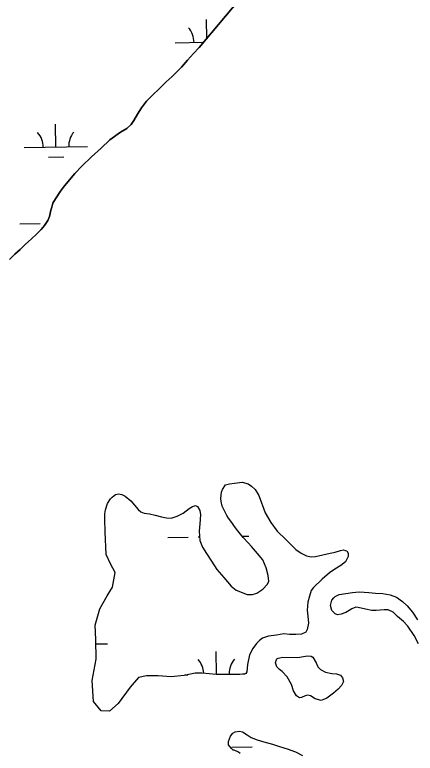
# Model space of a CAD drawing. Extents: x 3823584 to 3861785, y 301729 to 327625.
# Drawn here: x 3835850 to 3836481, y 315220 to 316386 of the extents above; entities that cross this region are included whole.
import ezdxf

# ---------------------------------------------------------------- set-up
doc = ezdxf.new("R2010")
doc.units = 0
doc.layers.add('V-TOPO-SHOR', color=7, linetype='Continuous')
doc.layers.add('V-WETL-SWMP', color=7, linetype='Continuous')

msp = doc.modelspace()

# ---------------------------------------------------------------- linework, layer by layer
at = {"layer": 'V-TOPO-SHOR'}
for points in [[(3835891.1, 316047.5), (3835896.5, 316053.9), (3835901.5, 316061.6), (3835904.3, 316067.7), (3835905.6, 316072.9), (3835906.6, 316077.7), (3835907.9, 316082.7), (3835909.7, 316088.8), (3835913.6, 316096), (3835921.7, 316107.7), (3835928, 316116.2), (3835944.4, 316135.6), (3835955.1, 316147.3), (3835970.8, 316162.2), (3835986, 316176), (3835999.4, 316188.8), (3836016.4, 316200.9), (3836026.2, 316207), (3836033, 316213.1), (3836037.4, 316219.5), (3836043.1, 316229.3), (3836049.4, 316239.4), (3836057.5, 316250), (3836066.1, 316259.1), (3836078.4, 316270.8), (3836088.6, 316280.4), (3836098.1, 316289.2), (3836112.4, 316303.8), (3836122.1, 316315), (3836131.5, 316325.1), (3836140.4, 316334.9), (3836212.8, 316421.1)], [(3835841.3, 316000.3), (3835849.7, 316008.3), (3835858.3, 316016.1), (3835865.9, 316023.5), (3835875.9, 316032.6), (3835884, 316040), (3835891.1, 316047.5)], [(3835992.1, 315570), (3835991.9, 315590.1), (3835991.8, 315598.3), (3835992.5, 315605), (3835996, 315614.5), (3836000.7, 315622), (3836003, 315624.8), (3836008.5, 315629.2), (3836013.2, 315630), (3836018.7, 315628.9), (3836023.8, 315626.5), (3836032.6, 315619.1), (3836038.5, 315612.1), (3836044.5, 315605.5), (3836048.4, 315601.6), (3836053.6, 315599.3), (3836062.2, 315598.2), (3836070.9, 315596.3), (3836080.8, 315593.6), (3836089, 315592.1), (3836096.5, 315591.8), (3836105.9, 315594.6), (3836115.3, 315599.4), (3836120, 315603.4), (3836124.7, 315606.9), (3836130.2, 315610.1), (3836134.5, 315611.4), (3836136.9, 315610.6), (3836138.1, 315609.8), (3836141.7, 315603.6), (3836142.5, 315596.9), (3836141.4, 315582.7), (3836140.4, 315571.3), (3836141.7, 315556.3), (3836145.7, 315545.8), (3836152.1, 315536), (3836160, 315523.5), (3836168.4, 315510.5), (3836179.5, 315497.7), (3836191.1, 315484.4), (3836199, 315477.8), (3836216, 315471.2), (3836224.6, 315471.3), (3836231.7, 315473.3), (3836240.7, 315479.3), (3836248.5, 315487.2), (3836250.4, 315492), (3836249.5, 315501), (3836246.3, 315513.2), (3836240.7, 315525.7), (3836232.7, 315535.9), (3836223.2, 315546.8), (3836217.6, 315552.7), (3836210.1, 315561.3), (3836201.7, 315571.8), (3836196.2, 315578.4), (3836191.8, 315584.7), (3836187, 315591.7), (3836184.2, 315596), (3836179.8, 315604.3), (3836177, 315610.5), (3836175, 315618), (3836174.5, 315622.7), (3836175.6, 315632.6), (3836177.2, 315636.9), (3836182.2, 315644), (3836188.1, 315645.6), (3836196.4, 315646.9), (3836208.2, 315648.2), (3836217.6, 315645.9), (3836223.2, 315642), (3836228.7, 315636.9), (3836234.7, 315627.2), (3836244.8, 315600.1), (3836253.5, 315584.8), (3836263.5, 315571.1), (3836277, 315557.9), (3836293.2, 315541.9), (3836301.2, 315536.5), (3836309.9, 315532.2), (3836317.3, 315530.7), (3836324, 315530.8), (3836335.4, 315533.6), (3836347.2, 315536.5), (3836355, 315538.1), (3836363.3, 315540.5), (3836368.4, 315541.4), (3836371.1, 315540.6), (3836373.5, 315539.8), (3836375.5, 315536.3), (3836375.6, 315531.2), (3836371.3, 315522.9), (3836364.3, 315516.9), (3836354.5, 315511.3), (3836346.3, 315505.4), (3836334.6, 315495.4), (3836320.9, 315482.3), (3836317.4, 315477.2), (3836314.7, 315468.5), (3836312, 315459), (3836311, 315446.5)], [(3836145.3, 315347.1), (3836134.2, 315347), (3836116.7, 315343.2), (3836096.3, 315341.1), (3836076, 315342.8), (3836057.5, 315342.7), (3836044.6, 315339.8), (3836031.8, 315324.9), (3836012.6, 315298.9), (3835998.9, 315286.7), (3835985.9, 315287.5), (3835973.8, 315302.2), (3835971.7, 315335.5), (3835977.9, 315368.8), (3835977.6, 315400.2), (3835976.5, 315422.4), (3835983.6, 315448.3), (3835995.5, 315468.7), (3836003.7, 315482.6), (3836008.1, 315505.8), (3836000.6, 315519.6), (3835994, 315534.3), (3835992.1, 315570)], [(3836361.5, 315471.3), (3836382.7, 315474.4), (3836392.9, 315475.2), (3836400.8, 315475), (3836408.4, 315474), (3836418.9, 315473.1), (3836430.1, 315472.4), (3836441.7, 315470.4), (3836451.7, 315466.8), (3836461.4, 315460.1), (3836468.8, 315453.3), (3836477, 315442.9), (3836485, 315430.9)], [(3836486.4, 315393.2), (3836480, 315406.3), (3836469.9, 315421.1), (3836462.8, 315428.4), (3836453.3, 315436.4), (3836446.4, 315442.9), (3836438.8, 315446.8), (3836432.5, 315447), (3836426.2, 315446.4), (3836419.9, 315445.6), (3836412.8, 315446), (3836403.1, 315448.1), (3836391.5, 315450.6), (3836387.6, 315450.8), (3836381.6, 315448.4), (3836377.2, 315445.7), (3836371.7, 315442.5), (3836364.6, 315439.9), (3836358.9, 315439), (3836354.9, 315440.3), (3836349.6, 315445.8), (3836347.5, 315453.9), (3836350, 315462), (3836352.9, 315466), (3836355.2, 315467.8), (3836361.5, 315471.3)], [(3836311, 315446.5), (3836311.8, 315436.6), (3836313.1, 315426), (3836310.8, 315415.8), (3836308.9, 315411.8), (3836301.9, 315408.6), (3836293.2, 315408.1), (3836283, 315408.1), (3836274.3, 315408.8), (3836262.5, 315407.1), (3836250, 315405), (3836240.5, 315402.2), (3836235.5, 315398.6), (3836230.8, 315393.8), (3836225.3, 315385.9), (3836219.9, 315375.7), (3836216.9, 315360.3), (3836215.8, 315348.9), (3836214.3, 315346.5), (3836212.7, 315345.7), (3836204.8, 315344.8), (3836167.5, 315344.5), (3836145.3, 315347.1)], [(3836272.4, 315372.3), (3836296.3, 315371.7), (3836305.2, 315373.3), (3836311.7, 315374.4), (3836317.2, 315373.9), (3836319.6, 315372.1), (3836324.9, 315363.3), (3836327.9, 315357), (3836331.8, 315352.8), (3836340, 315348.5), (3836349.7, 315346.4), (3836357.1, 315346), (3836363.6, 315343.7), (3836366.8, 315339.5), (3836368.2, 315333.8), (3836365.1, 315327.4), (3836359.9, 315321.4), (3836352.6, 315315), (3836342.2, 315307.1), (3836333, 315303.6), (3836323.3, 315306.4), (3836316.2, 315311.3), (3836312, 315312), (3836307.6, 315311), (3836301.8, 315308.6), (3836298.7, 315308), (3836294.2, 315311.1), (3836289.4, 315318.7), (3836286.4, 315328.9), (3836279.5, 315341.1), (3836271.3, 315349.4), (3836267.4, 315352.6), (3836263.1, 315357), (3836261.2, 315363.2), (3836262.5, 315368.5), (3836262.8, 315369.3), (3836265.4, 315370.4), (3836267.7, 315371.2), (3836272.4, 315372.3)], [(3836205, 315219.9), (3836202.6, 315222), (3836201.3, 315222.7), (3836195.5, 315225), (3836194.4, 315225.3), (3836191.3, 315227.9), (3836186.8, 315233.6), (3836186.7, 315238.9), (3836189.8, 315247.5), (3836193.7, 315252), (3836197.3, 315254.1), (3836204.1, 315255.2), (3836209.1, 315254), (3836216.2, 315249.3), (3836222.6, 315245.4), (3836231.8, 315241.6), (3836242.3, 315238.5), (3836256.2, 315234.7), (3836267.2, 315231.2), (3836279.3, 315227.3), (3836292.5, 315222.5), (3836303.8, 315216.8)]]:
    msp.add_lwpolyline(points, dxfattribs=at)
at = {"layer": 'V-WETL-SWMP'}
for p, q in [((3836152.4, 316349.2), (3836151.9, 316379)), ((3836102.5, 316342.3), (3836147.2, 316343)), ((3835914.5, 316177.5), (3835914, 316213.5)), ((3835864.5, 316176.7), (3835964.5, 316178.3)), ((3835902.8, 316161.9), (3835926.8, 316162.2)), ((3835857.5, 316056.5), (3835889.5, 316057)), ((3836091.1, 315561.2), (3836123.1, 315561.7)), ((3836139.1, 315562), (3836141.2, 315562)), ((3836208.7, 315563), (3836219.1, 315563.2)), ((3835977.6, 315392.9), (3835995.8, 315393.2)), ((3836167.9, 315345.1), (3836167.3, 315381.1)), ((3836162.9, 315345.1), (3836213, 315345.8)), ((3836117.9, 315344.4), (3836122.4, 315344.4)), ((3836192.2, 315230.1), (3836224.2, 315230.6))]:
    msp.add_line(p, q, dxfattribs=at)
for points in [[(3836212.8, 316421.1), (3836140.4, 316334.9), (3836131.5, 316325.1), (3836122.1, 316315), (3836112.4, 316303.8), (3836098, 316289.2), (3836088.6, 316280.4), (3836078.4, 316270.8), (3836066.1, 316259.1), (3836057.5, 316250), (3836049.4, 316239.4), (3836043.1, 316229.3), (3836037.4, 316219.5), (3836033, 316213.1), (3836026.2, 316207), (3836016.4, 316200.9), (3835999.4, 316188.8), (3835986, 316176), (3835970.8, 316162.2), (3835955.1, 316147.3), (3835944.4, 316135.6), (3835928, 316116.2), (3835921.7, 316107.7), (3835913.6, 316096), (3835909.7, 316088.8), (3835907.9, 316082.7), (3835906.6, 316077.7), (3835905.6, 316072.9), (3835904.3, 316067.7), (3835901.5, 316061.6), (3835896.5, 316053.9), (3835891.1, 316047.5), (3835884, 316040), (3835875.9, 316032.6), (3835865.9, 316023.5), (3835858.3, 316016.1), (3835849.7, 316008.3), (3835841.3, 316000.3)], [(3835992.1, 315570), (3835991.9, 315590.1), (3835991.8, 315598.3), (3835992.5, 315605), (3835996, 315614.5), (3836000.7, 315622), (3836003, 315624.8), (3836008.5, 315629.2), (3836013.2, 315630), (3836018.7, 315628.9), (3836023.8, 315626.5), (3836032.6, 315619.1), (3836038.5, 315612.1), (3836044.5, 315605.5), (3836048.4, 315601.6), (3836053.6, 315599.3), (3836062.2, 315598.2), (3836070.9, 315596.3), (3836080.8, 315593.6), (3836089, 315592.1), (3836096.5, 315591.8), (3836105.9, 315594.6), (3836115.3, 315599.4), (3836120, 315603.4), (3836124.7, 315606.9), (3836130.2, 315610.1), (3836134.5, 315611.4), (3836136.9, 315610.6), (3836138.1, 315609.8), (3836141.7, 315603.6), (3836142.5, 315596.9), (3836141.4, 315582.7), (3836140.4, 315571.3), (3836141.7, 315556.3), (3836145.7, 315545.8), (3836152.1, 315536), (3836160, 315523.5), (3836168.4, 315510.5), (3836179.5, 315497.7), (3836191.1, 315484.4), (3836199, 315477.8), (3836216, 315471.2), (3836224.6, 315471.3), (3836231.7, 315473.3), (3836240.7, 315479.3), (3836248.5, 315487.2), (3836250.4, 315492), (3836249.5, 315501), (3836246.3, 315513.2), (3836240.7, 315525.7), (3836232.7, 315535.9), (3836223.2, 315546.8), (3836217.6, 315552.7), (3836210.1, 315561.3), (3836201.7, 315571.8), (3836196.2, 315578.4), (3836191.8, 315584.7), (3836187, 315591.7), (3836184.2, 315596), (3836179.8, 315604.3), (3836177, 315610.5), (3836175, 315618), (3836174.5, 315622.7), (3836175.6, 315632.6), (3836177.2, 315636.9), (3836182.2, 315644), (3836188.1, 315645.6), (3836196.4, 315646.9), (3836208.2, 315648.2), (3836217.6, 315645.9), (3836223.2, 315642), (3836228.7, 315636.9), (3836234.7, 315627.2), (3836244.8, 315600.1), (3836253.5, 315584.8), (3836263.5, 315571.1), (3836277, 315557.9), (3836293.2, 315541.9), (3836301.2, 315536.5), (3836309.8, 315532.2), (3836317.3, 315530.7), (3836324, 315530.8), (3836335.4, 315533.6), (3836347.2, 315536.5), (3836355, 315538.1), (3836363.3, 315540.5), (3836368.4, 315541.4), (3836371.1, 315540.6), (3836373.5, 315539.8), (3836375.5, 315536.3), (3836375.6, 315531.2), (3836371.3, 315522.9), (3836364.3, 315516.9), (3836354.5, 315511.3), (3836346.3, 315505.4), (3836334.6, 315495.4), (3836320.9, 315482.3), (3836317.4, 315477.2), (3836314.7, 315468.5), (3836312, 315459), (3836311, 315446.5)], [(3836311, 315446.5), (3836311.8, 315436.6), (3836313.1, 315426), (3836310.8, 315415.8), (3836308.9, 315411.8), (3836301.9, 315408.6), (3836293.2, 315408.1), (3836283, 315408.1), (3836274.3, 315408.8), (3836262.5, 315407.1), (3836250, 315405), (3836240.5, 315402.2), (3836235.5, 315398.6), (3836230.8, 315393.8), (3836225.3, 315385.9), (3836219.9, 315375.7), (3836216.9, 315360.3), (3836215.8, 315348.9), (3836214.3, 315346.5), (3836212.7, 315345.7), (3836204.8, 315344.8), (3836167.5, 315344.5), (3836145.3, 315347.1), (3836134.2, 315347), (3836116.7, 315343.2), (3836096.3, 315341.1), (3836076, 315342.8), (3836057.5, 315342.7), (3836044.6, 315339.8), (3836031.8, 315324.9), (3836012.6, 315298.9), (3835998.9, 315286.7), (3835985.9, 315287.5), (3835973.8, 315302.2), (3835971.7, 315335.5), (3835977.9, 315368.8), (3835977.6, 315400.2), (3835976.5, 315422.4), (3835983.6, 315448.3), (3835995.5, 315468.7), (3836003.7, 315482.6), (3836008.1, 315505.8), (3836000.6, 315519.6), (3835994, 315534.3), (3835992.1, 315570)], [(3836486.4, 315393.2), (3836480, 315406.3), (3836469.9, 315421.1), (3836462.8, 315428.4), (3836453.3, 315436.4), (3836446.4, 315442.9), (3836438.8, 315446.8), (3836432.5, 315447), (3836426.2, 315446.4), (3836419.9, 315445.6), (3836412.8, 315446), (3836403.1, 315448.1), (3836391.5, 315450.6), (3836387.6, 315450.8), (3836381.6, 315448.4), (3836377.2, 315445.7), (3836371.7, 315442.5), (3836364.6, 315439.9), (3836358.9, 315439), (3836354.9, 315440.3), (3836349.7, 315445.8), (3836347.5, 315453.9), (3836350, 315462), (3836352.9, 315466), (3836355.2, 315467.8), (3836361.5, 315471.3), (3836382.7, 315474.4), (3836392.9, 315475.2), (3836400.8, 315475), (3836408.4, 315474), (3836418.9, 315473.1), (3836430.1, 315472.4), (3836441.7, 315470.4), (3836451.7, 315466.8), (3836461.4, 315460.1), (3836468.8, 315453.3), (3836477, 315442.9), (3836485, 315430.9)], [(3836205, 315219.9), (3836202.6, 315222), (3836201.3, 315222.7), (3836195.5, 315225), (3836194.4, 315225.3), (3836191.3, 315227.9), (3836186.8, 315233.6), (3836186.7, 315238.9), (3836189.8, 315247.5), (3836193.7, 315252), (3836197.3, 315254.1), (3836204.1, 315255.2), (3836209.1, 315254), (3836216.2, 315249.3), (3836222.6, 315245.4), (3836231.8, 315241.6), (3836242.3, 315238.5), (3836256.2, 315234.7), (3836267.2, 315231.2), (3836279.3, 315227.3), (3836292.5, 315222.5), (3836303.8, 315216.8)]]:
    msp.add_lwpolyline(points, dxfattribs=at)
msp.add_lwpolyline([(3836267.7, 315371.2), (3836272.4, 315372.3), (3836296.3, 315371.7), (3836305.2, 315373.3), (3836311.7, 315374.4), (3836317.2, 315373.9), (3836319.6, 315372.1), (3836324.9, 315363.3), (3836327.9, 315357), (3836331.8, 315352.8), (3836340, 315348.5), (3836349.7, 315346.4), (3836357.1, 315346), (3836363.6, 315343.7), (3836366.8, 315339.5), (3836368.2, 315333.8), (3836365.1, 315327.4), (3836359.9, 315321.4), (3836352.6, 315315), (3836342.2, 315307.1), (3836333, 315303.6), (3836323.3, 315306.4), (3836316.2, 315311.3), (3836312, 315312), (3836307.6, 315311), (3836301.8, 315308.6), (3836298.7, 315308), (3836294.2, 315311.1), (3836289.4, 315318.7), (3836286.4, 315328.9), (3836279.5, 315341.1), (3836271.3, 315349.4), (3836267.4, 315352.6), (3836263.1, 315357), (3836261.2, 315363.2), (3836262.5, 315368.5), (3836262.8, 315369.3), (3836265.4, 315370.4)], close=True, dxfattribs=at)
for centre, start, end in [((3836097.2, 316342.7), 0.1115, 41.6552), ((3835859.3, 316177.1), 0.1115, 41.6552), ((3835969.8, 316178.8), 140.1115, 181.6552), ((3836223.1, 315346.5), 140.1115, 181.6552), ((3836112.6, 315344.8), 3.336, 41.6552)]:
    msp.add_arc(centre, 35.2, start, end, dxfattribs=at)

doc.saveas('drawing.dxf')
